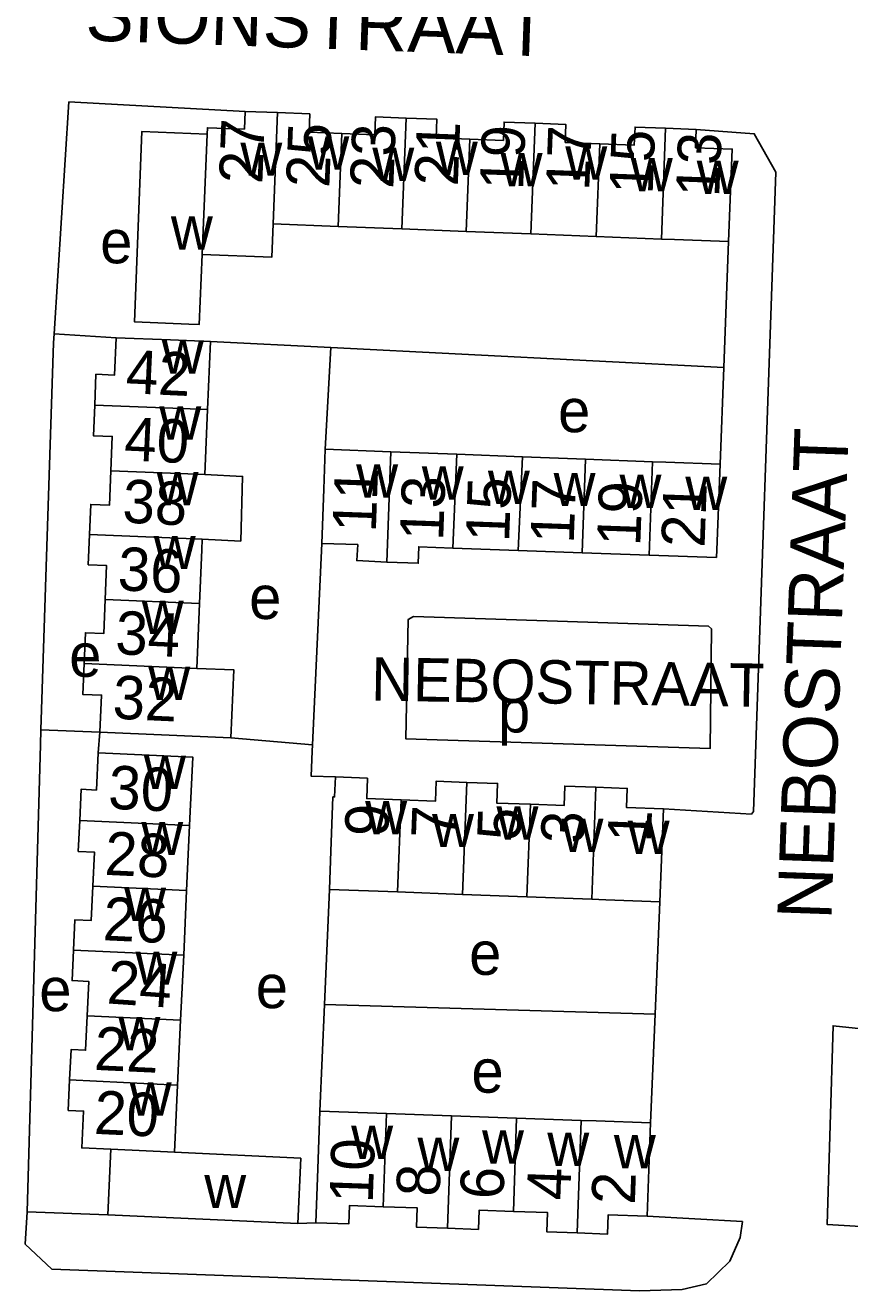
# Model space of a CAD drawing. Extents: x 159675 to 162108, y 386471 to 388472.
# Drawn here: x 161515.7 to 161591.7, y 386931.7 to 387048.4 of the extents above; entities that cross this region are included whole.
import ezdxf

# ---------------------------------------------------------------- set-up
doc = ezdxf.new("R2010")
doc.units = 0
for name, color, linetype in [('BLT_Basislijn', 7, 'Continuous'), ('BLT_Bebouwing', 7, 'Continuous'), ('BLT_Centroide', 7, 'Continuous'), ('BLT_Huisnummer', 7, 'Continuous'), ('BLT_Huisnummer_ tussenligend', 7, 'Continuous'), ('BLT_Onderverdeling_panden', 7, 'Continuous'), ('BLT_Straatnaam', 7, 'Continuous'), ('BLT_Straatnaam_verkleind', 7, 'Continuous')]:
    doc.layers.add(name, color=color, linetype=linetype)

msp = doc.modelspace()

# ---------------------------------------------------------------- linework, layer by layer
at = {"layer": 'BLT_Basislijn'}
for p, q in [((161580.14, 387016.83), (161580.58, 387028.43)), ((161524.1, 387019.57), (161518.36, 387019.91)), ((161532.79, 387019.22), (161543.88, 387018.66)), ((161543.38, 387009.28), (161543.88, 387018.66)), ((161543.88, 387018.66), (161580.14, 387016.83)), ((161579.79, 387007.89), (161580.14, 387016.83)), ((161542.21, 386982.02), (161543.05, 387000.6)), ((161517.15, 386983.41), (161522.6, 386983.19)), ((161522.6, 386983.19), (161522.43, 386981.28)), ((161534.68, 386982.67), (161542.21, 386982.02)), ((161543.3, 386958.08), (161543.77, 386968.68)), ((161574.25, 386967.53), (161573.81, 386957.17)), ((161542.87, 386948.22), (161543.3, 386958.08)), ((161543.3, 386958.08), (161573.81, 386957.17)), ((161573.81, 386957.17), (161573.38, 386947.14)), ((161523.32, 386938.67), (161515.87, 386938.93)), ((161542.51, 386937.92), (161540.85, 386937.86))]:
    msp.add_line(p, q, dxfattribs=at)
for points in [[(161535.98, 387040.44), (161519.73, 387041.31), (161518.36, 387019.91)], [(161577.6, 387038.77), (161582.94, 387038.38), (161584.95, 387034.83), (161582.88, 386975.86), (161582.69, 386975.62), (161574.58, 386976.1)], [(161518.36, 387019.91), (161518.31, 387019.08), (161517.15, 386983.41)], [(161564.8, 386993.41), (161551.52, 386993.86), (161551.04, 386993.58), (161550.81, 386982.57), (161578.87, 386981.67), (161579.01, 386992.71), (161578.74, 386992.95), (161564.8, 386993.41)], [(161515.87, 386938.93), (161517.11, 386982.02), (161517.15, 386983.41)], [(161544.31, 386979.05), (161542.08, 386979.12), (161542.18, 386981.42), (161542.21, 386982.02)], [(161594.36, 386937.51), (161589.67, 386937.78), (161590.22, 386956.1), (161594.01, 386955.71)], [(161573.07, 386938.55), (161581.86, 386938.04), (161581.64, 386936.57), (161580.68, 386934.38), (161578.55, 386932.31), (161576.3, 386931.78), (161572.35, 386931.67), (161518.16, 386933.64), (161515.71, 386935.97), (161515.87, 386938.93)]]:
    msp.add_lwpolyline(points, dxfattribs=at)
at = {"layer": 'BLT_Bebouwing'}
for p, q in [((161538.97, 387040.33), (161535.98, 387040.44)), ((161577.6, 387038.77), (161574.77, 387038.88)), ((161544.58, 387029.83), (161538.57, 387030.06)), ((161550.45, 387029.6), (161544.58, 387029.83)), ((161556.38, 387029.37), (161550.45, 387029.6)), ((161562.33, 387029.14), (161556.38, 387029.37)), ((161568.37, 387028.91), (161562.33, 387029.14)), ((161574.38, 387028.67), (161568.37, 387028.91)), ((161532.53, 387012.94), (161532.79, 387019.22)), ((161532.28, 387006.94), (161532.53, 387012.94)), ((161549.43, 387009.05), (161543.38, 387009.28)), ((161555.5, 387008.82), (161549.43, 387009.05)), ((161561.57, 387008.59), (161555.5, 387008.82)), ((161567.39, 387008.36), (161561.57, 387008.59)), ((161573.57, 387008.13), (161567.39, 387008.36)), ((161567.06, 386999.74), (161561.17, 386999.95)), ((161573.24, 386999.52), (161567.06, 386999.74)), ((161531.78, 386995.04), (161531.53, 386989.06)), ((161534.68, 386982.67), (161522.6, 386983.19)), ((161574.58, 386976.1), (161574.25, 386967.53)), ((161530.87, 386974.58), (161530.59, 386968.57)), ((161530.59, 386968.57), (161530.32, 386962.61)), ((161550.05, 386968.45), (161543.77, 386968.68)), ((161556.05, 386968.22), (161550.05, 386968.45)), ((161561.98, 386968), (161556.05, 386968.22)), ((161530.32, 386962.61), (161530.04, 386956.62)), ((161530.04, 386956.62), (161529.76, 386950.64)), ((161529.76, 386950.64), (161529.47, 386944.44)), ((161549.03, 386948), (161542.87, 386948.22)), ((161555.02, 386947.79), (161549.03, 386948)), ((161561.03, 386947.58), (161555.02, 386947.79)), ((161566.99, 386947.37), (161561.03, 386947.58)), ((161573.38, 386947.14), (161573.07, 386938.55)), ((161523.32, 386938.67), (161523.6, 386944.71)), ((161529.47, 386944.44), (161541.13, 386943.9)), ((161541.13, 386943.9), (161540.85, 386937.86)), ((161540.85, 386937.86), (161523.32, 386938.67))]:
    msp.add_line(p, q, dxfattribs=at)
for points in [[(161535.98, 387040.44), (161535.92, 387038.81), (161532.51, 387038.94), (161532.49, 387038.35)], [(161544.92, 387038.41), (161541.89, 387038.53), (161541.95, 387040.21), (161538.97, 387040.33)], [(161550.85, 387039.82), (161548.01, 387039.93), (161547.95, 387038.29), (161544.92, 387038.41)], [(161556.71, 387037.89), (161553.61, 387038.01), (161553.68, 387039.71), (161550.85, 387039.82)], [(161562.73, 387039.35), (161559.87, 387039.46), (161559.81, 387037.77), (161556.71, 387037.89)], [(161568.7, 387037.46), (161565.52, 387037.58), (161565.58, 387039.23), (161562.73, 387039.35)], [(161532.04, 387027.23), (161531.76, 387020.79), (161530.78, 387020.83), (161525.79, 387021.02), (161526.47, 387038.59), (161532.49, 387038.35)], [(161574.77, 387038.88), (161571.95, 387038.99), (161571.88, 387037.34), (161568.7, 387037.46)], [(161580.58, 387028.43), (161580.92, 387036.96), (161577.53, 387037.09), (161577.6, 387038.77)], [(161538.57, 387030.06), (161538.44, 387026.99), (161532.04, 387027.23)], [(161580.58, 387028.43), (161575.59, 387028.63), (161574.38, 387028.67)], [(161524.1, 387019.57), (161523.95, 387016.12), (161522.23, 387016.19), (161522.12, 387013.36)], [(161532.79, 387019.22), (161529.09, 387019.37), (161524.1, 387019.57)], [(161522.12, 387013.36), (161522, 387010.53), (161523.73, 387010.46), (161523.6, 387007.29)], [(161543.38, 387009.28), (161543.24, 387005.6), (161543.05, 387000.6)], [(161573.24, 386999.52), (161579.46, 386999.3), (161579.49, 387000), (161579.79, 387007.89)], [(161579.79, 387007.89), (161574.8, 387008.08), (161573.57, 387008.13)], [(161521.64, 387001.43), (161521.75, 387004.19), (161523.47, 387004.12), (161523.6, 387007.29)], [(161532.04, 387000.98), (161535.58, 387000.81), (161535.75, 387006.77), (161532.28, 387006.94)], [(161523.08, 386995.41), (161523.21, 386998.55), (161521.51, 386998.62), (161521.58, 387000), (161521.64, 387001.43)], [(161532.04, 387000.98), (161532, 387000), (161531.78, 386995.04)], [(161543.05, 387000.6), (161546.37, 387000.48), (161546.35, 387000), (161546.29, 386999.01), (161549.06, 386998.86)], [(161555.16, 387000.17), (161552, 387000.28), (161551.95, 386998.76), (161549.06, 386998.86)], [(161561.17, 386999.95), (161555.16, 387000.17)], [(161521.13, 386989.51), (161521.26, 386992.35), (161522.94, 386992.28), (161523.08, 386995.41)], [(161522.6, 386983.19), (161522.74, 386986.6), (161521.01, 386986.67), (161521.13, 386989.51)], [(161531.53, 386989.06), (161534.95, 386988.92), (161534.68, 386982.67)], [(161520.73, 386975.05), (161520.86, 386977.92), (161522.27, 386977.85), (161522.43, 386981.28)], [(161522.43, 386981.28), (161531.17, 386980.87), (161530.93, 386975.88), (161530.87, 386974.58)], [(161543.77, 386968.68), (161543.9, 386972.22), (161544.09, 386977.21), (161544.24, 386977.21), (161544.31, 386979.05)], [(161544.31, 386979.05), (161547.27, 386978.94), (161547.2, 386977.06), (161550.37, 386976.94)], [(161550.37, 386976.94), (161553.54, 386976.82), (161553.6, 386978.66), (161556.43, 386978.55)], [(161556.43, 386978.55), (161559.27, 386978.45), (161559.2, 386976.65), (161562.3, 386976.53)], [(161562.3, 386976.53), (161565.4, 386976.41), (161565.47, 386978.21), (161568.35, 386978.1)], [(161568.35, 386978.1), (161571.24, 386977.99), (161571.17, 386976.23), (161574.58, 386976.1)], [(161521.94, 386968.97), (161522.08, 386972.12), (161520.59, 386972.19), (161520.73, 386975.05)], [(161520.16, 386963.08), (161520.29, 386965.89), (161521.79, 386965.82), (161521.94, 386968.97)], [(161567.96, 386967.77), (161561.98, 386968)], [(161574.25, 386967.53), (161569.26, 386967.72), (161567.96, 386967.77)], [(161521.42, 386957.02), (161521.56, 386960.2), (161520.03, 386960.27), (161520.16, 386963.08)], [(161519.8, 386951.11), (161519.93, 386953.9), (161521.27, 386953.84), (161521.42, 386957.02)], [(161523.6, 386944.71), (161520.92, 386944.84), (161521.08, 386948.24), (161519.67, 386948.3), (161519.8, 386951.11)], [(161542.51, 386937.92), (161542.68, 386942.92), (161542.87, 386948.22)], [(161573.38, 386947.14), (161568.38, 386947.32), (161566.99, 386947.37)], [(161548.73, 386939.41), (161545.6, 386939.52), (161545.54, 386937.82), (161542.51, 386937.92)], [(161554.65, 386937.42), (161551.8, 386937.52), (161551.86, 386939.3), (161548.73, 386939.41)], [(161560.73, 386938.98), (161557.57, 386939.09), (161557.51, 386937.32), (161554.65, 386937.42)], [(161566.62, 386936.99), (161563.82, 386937.09), (161563.88, 386938.87), (161560.73, 386938.98)], [(161573.07, 386938.55), (161569.48, 386938.67), (161569.42, 386936.89), (161566.62, 386936.99)]]:
    msp.add_lwpolyline(points, dxfattribs=at)
at = {"layer": 'BLT_Onderverdeling_panden'}
for p, q in [((161538.97, 387040.33), (161538.57, 387030.06)), ((161550.85, 387039.82), (161550.45, 387029.6)), ((161562.73, 387039.35), (161562.33, 387029.14)), ((161532.49, 387038.35), (161532.04, 387027.23)), ((161544.92, 387038.41), (161544.58, 387029.83)), ((161556.71, 387037.89), (161556.38, 387029.37)), ((161574.77, 387038.88), (161574.38, 387028.67)), ((161568.7, 387037.46), (161568.37, 387028.91)), ((161522.12, 387013.36), (161532.53, 387012.94)), ((161549.06, 386998.86), (161549.43, 387009.05)), ((161555.16, 387000.17), (161555.5, 387008.82)), ((161561.17, 386999.95), (161561.57, 387008.59)), ((161567.06, 386999.74), (161567.39, 387008.36)), ((161573.24, 386999.52), (161573.57, 387008.13)), ((161523.6, 387007.29), (161532.28, 387006.94)), ((161521.64, 387001.43), (161532.04, 387000.98)), ((161523.08, 386995.41), (161531.78, 386995.04)), ((161521.13, 386989.51), (161531.53, 386989.06)), ((161556.43, 386978.55), (161556.05, 386968.22)), ((161568.35, 386978.1), (161567.96, 386967.77)), ((161550.37, 386976.94), (161550.05, 386968.45)), ((161562.3, 386976.53), (161561.98, 386968)), ((161520.73, 386975.05), (161530.87, 386974.58)), ((161521.94, 386968.97), (161530.59, 386968.57)), ((161520.16, 386963.08), (161530.32, 386962.61)), ((161521.42, 386957.02), (161530.04, 386956.62)), ((161519.8, 386951.11), (161529.76, 386950.64)), ((161548.73, 386939.41), (161549.03, 386948)), ((161554.65, 386937.42), (161555.02, 386947.79)), ((161560.73, 386938.98), (161561.03, 386947.58)), ((161566.62, 386936.99), (161566.99, 386947.37)), ((161523.6, 386944.71), (161529.47, 386944.44))]:
    msp.add_line(p, q, dxfattribs=at)

# ---------------------------------------------------------------- texts
at = {"layer": 'BLT_Centroide'}
for s, p in [('w', (161541.73, 387035.08)), ('w', (161535.55, 387034.5)), ('w', (161547.72, 387034.02)), ('w', (161553.58, 387034.59)), ('w', (161565.52, 387034.14)), ('w', (161559.55, 387033.52)), ('w', (161571.56, 387033.06)), ('w', (161577.64, 387032.83)), ('w', (161529.14, 387027.69)), ('e', (161522.62, 387026.43)), ('w', (161528.31, 387016.25)), ('e', (161564.85, 387010.85)), ('w', (161528.07, 387010.16)), ('w', (161546.23, 387004.81)), ('w', (161552.28, 387004.64)), ('w', (161527.82, 387004.12)), ('w', (161558.38, 387004.23)), ('w', (161564.44, 387004.03)), ('w', (161570.52, 387003.86)), ('w', (161576.59, 387003.67)), ('w', (161527.56, 386998.22)), ('e', (161536.36, 386993.62)), ('w', (161526.45, 386992.25)), ('e', (161519.76, 386988.29)), ('w', (161527.06, 386986.16)), ('p', (161559.31, 386983.16)), ('w', (161526.66, 386977.94)), ('w', (161547.06, 386973.75)), ('w', (161559.17, 386973.27)), ('w', (161526.41, 386971.84)), ('w', (161553.23, 386972.58)), ('w', (161565.17, 386972.14)), ('w', (161571.27, 386971.94)), ('w', (161524.83, 386965.78)), ('e', (161556.65, 386960.8)), ('w', (161525.87, 386959.88)), ('e', (161536.97, 386957.73)), ('e', (161517, 386957.45)), ('w', (161524.3, 386953.84)), ('e', (161556.86, 386949.93)), ('w', (161525.34, 386947.81)), ('w', (161545.77, 386943.81)), ('w', (161551.88, 386942.72)), ('w', (161557.84, 386943.39)), ('w', (161563.86, 386943.17)), ('w', (161570, 386942.95)), ('w', (161532.22, 386939.28))]:
    msp.add_text(s, height=4, dxfattribs=at).set_placement(p)
at = {"layer": 'BLT_Huisnummer'}
for s, rotation, p in [('27', 87.7775, (161537.57, 387033.72)), ('21', 87.7775, (161555.6, 387033.51)), ('17', 87.7775, (161567.72, 387033.08)), ('13', 87.7775, (161579.71, 387032.49)), ('42', 357.3399, (161524.93, 387014.46)), ('11', 87.9424, (161548.04, 387001.58)), ('15', 87.9424, (161560.33, 387000.68)), ('21', 87.9424, (161578.36, 387000.18)), ('36', 357.3399, (161524.18, 386996.28)), ('32', 357.3399, (161523.71, 386984.44)), ('9', 87.8411, (161549.17, 386973.52)), ('5', 87.8411, (161561.38, 386973.17)), ('1', 87.8411, (161573.41, 386972.98)), ('28', 357.3399, (161522.98, 386970.03)), ('24', 356.1316, (161523.17, 386958.17)), ('20', 357.3399, (161522, 386946.14)), ('10', 87.9753, (161547.75, 386939.7)), ('6', 87.9753, (161559.81, 386940.06)), ('2', 87.9753, (161571.93, 386939.57))]:
    msp.add_text(s, height=4, rotation=rotation, dxfattribs=at).set_placement(p)
at = {"layer": 'BLT_Huisnummer_ tussenligend'}
for s, rotation, p in [('25', 87.7775, (161543.75, 387033.36)), ('23', 87.7775, (161549.65, 387033.27)), ('19', 87.7775, (161561.62, 387033.15)), ('15', 87.7775, (161573.57, 387032.74)), ('40', 357.3399, (161524.78, 387008.26)), ('38', 357.3399, (161524.62, 387002.52)), ('13', 87.9424, (161554.25, 387000.8)), ('17', 87.9424, (161566.29, 387000.54)), ('19', 87.9424, (161572.43, 387000.3)), ('34', 357.3399, (161523.96, 386990.39)), ('30', 357.3399, (161523.31, 386976.13)), ('7', 87.8411, (161555.3, 386973.34)), ('3', 87.8411, (161567.25, 386972.86)), ('26', 357.3399, (161522.82, 386964)), ('22', 357.3399, (161522.01, 386952.04)), ('8', 87.9753, (161553.92, 386940.3)), ('4', 87.9753, (161565.96, 386939.97))]:
    msp.add_text(s, height=4, rotation=rotation, dxfattribs=at).set_placement(p)
at = {"layer": 'BLT_Straatnaam'}
for s, rotation, p in [('SIONSTRAAT', 357.9827, (161521.21, 387047)), ('NEBOSTRAAT', 87.9773, (161590.06, 386965.84))]:
    msp.add_text(s, height=5, rotation=rotation, dxfattribs=at).set_placement(p)
at = {"layer": 'BLT_Straatnaam_verkleind'}
msp.add_text('NEBOSTRAAT', height=4, rotation=359.0512, dxfattribs=at).set_placement((161547.59, 386986.1))

doc.saveas('drawing.dxf')
